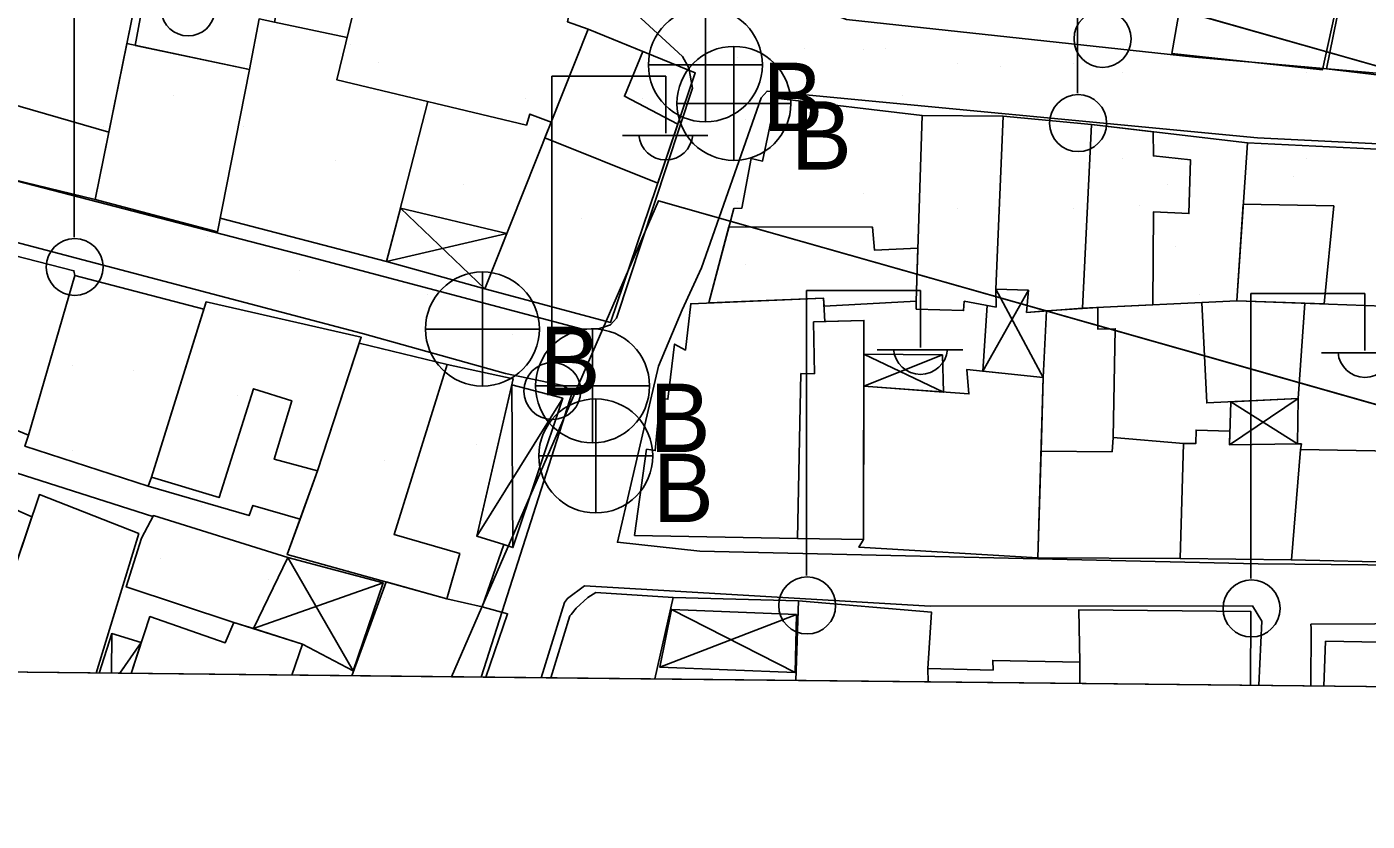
# Model space of a CAD drawing. Extents: x 417997 to 421451, y 4451742 to 4455216.
# Drawn here: x 420372.1 to 420454.4, y 4452223.3 to 4452272.1 of the extents above; entities that cross this region are included whole.
import ezdxf

# ---------------------------------------------------------------- set-up
doc = ezdxf.new("R2010")
doc.units = 0
for name, color, linetype in [('ADA', 7, 'Continuous'), ('B_Mesken', 7, 'Continuous'), ('B_Sundurma', 7, 'Continuous'), ('B_Teras', 7, 'Continuous'), ('Default', 7, 'Continuous'), ('PAFTALAMA', 7, 'Continuous'), ('PL_AYA_PARK_DINLENME', 7, 'Continuous'), ('PL_TİCK', 7, 'Continuous'), ('S_Cad_Sok_Lambasi', 7, 'Continuous'), ('S_Elektrik_Diregi', 7, 'Continuous'), ('S_Rogar_Kapagi_Buski', 7, 'Continuous'), ('Sinir_Duvar_tek_tarafa_ait', 7, 'Continuous'), ('Sinir_Tel_bir_taraf', 7, 'Continuous'), ('TR_PARKALANI', 7, 'Continuous'), ('TR_TİCK', 7, 'Continuous'), ('Y_Lejant', 7, 'Continuous'), ('Yol_Sose', 7, 'Continuous')]:
    doc.layers.add(name, color=color, linetype=linetype)

# ---------------------------------------------------------------- blocks, each defined once
blk = doc.blocks.new('POINT_DISPLAY')
at = {"layer": 'Default'}
blk.add_line((0, 0), (0, 0), dxfattribs=at)

msp = doc.modelspace()

# ---------------------------------------------------------------- linework, layer by layer
at = {"layer": 'ADA'}
for p, q in [((420570.364, 4452236.914), (420418.965, 4452279.889)), ((420570.364, 4452236.914), (420418.965, 4452279.889)), ((420410.917, 4452261.384), (420398.206, 4452232.159)), ((420410.917, 4452261.384), (420398.206, 4452232.159)), ((420410.917, 4452261.384), (420518.342, 4452230.89)), ((420410.917, 4452261.384), (420518.342, 4452230.89))]:
    msp.add_line(p, q, dxfattribs=at)
at = {"layer": 'B_Mesken'}
for points in [[(420380.42, 4452280.224), (420379.417, 4452274.486), (420378.764, 4452270.927), (420385.778, 4452269.443), (420386.372, 4452272.556), (420387.329, 4452272.362), (420388.597, 4452279.032)], [(420388.672, 4452279.429), (420387.329, 4452272.362), (420391.792, 4452271.417), (420393.166, 4452277.084), (420393.9, 4452276.925), (420394.221, 4452278.295)], [(420443.8, 4452278.173), (420450.232, 4452277.277), (420450.53, 4452278.357), (420453.503, 4452277.655), (420451.704, 4452269.433), (420442.449, 4452270.419)], [(420451.948, 4452269.494), (420452.788, 4452273.602), (420453.009, 4452273.627), (420453.971, 4452278.602), (420463.834, 4452277.345), (420463.649, 4452275.378), (420462.562, 4452268.211)], [(420405.706, 4452274.364), (420405.321, 4452272.377), (420406.583, 4452271.915), (420404.314, 4452266.22), (420403.011, 4452266.705), (420402.8, 4452266.033), (420391.158, 4452268.806), (420393.166, 4452277.084)], [(420372.053, 4452276.247), (420375.446, 4452275.784), (420375.411, 4452275.395), (420378.999, 4452274.657), (420376.298, 4452261.474), (420369.131, 4452263.196)], [(420406.583, 4452271.915), (420400.236, 4452255.987), (420407.961, 4452253.906), (420413.17, 4452269.239)], [(420378.257, 4452271.035), (420385.778, 4452269.443), (420383.816, 4452259.475), (420376.298, 4452261.474)], [(420418.12, 4452267.683), (420417.309, 4452263.825), (420416.61, 4452263.981), (420416.023, 4452260.927), (420415.53, 4452260.903), (420414.002, 4452255.112), (420421.052, 4452255.404), (420421.078, 4452254.914), (420426.736, 4452255.223), (420427.106, 4452266.623)], [(420431.625, 4452255.95), (420431.648, 4452254.859), (420429.694, 4452255.214), (420429.65, 4452254.639), (420426.745, 4452254.733), (420426.736, 4452255.223), (420427.106, 4452266.623), (420432.073, 4452266.577)], [(420437.507, 4452266.062), (420432.073, 4452266.577), (420431.625, 4452255.95), (420433.633, 4452255.891), (420433.517, 4452254.528), (420436.949, 4452254.787)], [(420447.082, 4452264.934), (420437.507, 4452266.062), (420436.949, 4452254.787), (420446.435, 4452255.243)], [(420457.173, 4452264.447), (420456.573, 4452254.883), (420446.435, 4452255.243), (420447.082, 4452264.934)], [(420372.211, 4452247.003), (420369.314, 4452248.188), (420368.415, 4452245.652), (420363.82, 4452247.111), (420367.565, 4452258.994), (420375.003, 4452257.094), (420375.054, 4452256.788)], [(420375.054, 4452256.788), (420382.979, 4452254.722), (420379.763, 4452244.415), (420379.56, 4452243.861), (420371.989, 4452246.315), (420372.211, 4452247.003)], [(420421.052, 4452255.404), (420421.128, 4452253.974), (420423.524, 4452254.045), (420423.502, 4452240.579), (420419.442, 4452240.655), (420409.44, 4452240.839), (420410.176, 4452246.132), (420410.708, 4452246.047), (420411.023, 4452249.262), (420411.491, 4452249.201), (420411.898, 4452252.583), (420412.568, 4452252.215), (420412.891, 4452255.066)], [(420379.56, 4452243.861), (420385.764, 4452242.053), (420385.998, 4452242.68), (420388.89, 4452241.828), (420389.962, 4452244.813), (420392.53, 4452252.647), (420392.648, 4452253.007), (420383.121, 4452255.178), (420382.979, 4452254.722), (420379.763, 4452244.415)], [(420437.9, 4452254.832), (420437.892, 4452253.508), (420438.963, 4452253.529), (420438.845, 4452246.853), (420438.769, 4452245.98), (420434.407, 4452246.002), (420434.545, 4452250.538), (420434.744, 4452254.62)], [(420444.29, 4452255.14), (420444.589, 4452248.977), (420450.199, 4452249.246), (420450.612, 4452255.094), (420446.435, 4452255.243)], [(420420.441, 4452253.954), (420423.524, 4452254.045), (420423.502, 4452240.579), (420419.442, 4452240.655), (420419.657, 4452250.779), (420420.49, 4452250.767)], [(420397.935, 4452251.327), (420401.985, 4452250.447), (420399.752, 4452240.8), (420401.415, 4452240.28), (420400.07, 4452236.46), (420397.906, 4452236.953), (420388.111, 4452239.659), (420388.89, 4452241.828), (420389.962, 4452244.813), (420392.53, 4452252.647)], [(420434.545, 4452250.538), (420434.208, 4452239.457), (420423.218, 4452240.108), (420423.502, 4452240.579), (420423.503, 4452241.296), (420423.516, 4452249.031), (420423.517, 4452249.994), (420429.98, 4452249.523), (420429.844, 4452251.025)], [(420443.151, 4452246.489), (420443.916, 4452246.473), (420443.934, 4452247.311), (420446.016, 4452247.249), (420445.988, 4452246.402), (420450.153, 4452246.46), (420450.404, 4452246.454), (420450.348, 4452246.108), (420449.791, 4452239.336), (420442.946, 4452239.429)], [(420443.151, 4452246.489), (420438.845, 4452246.853), (420438.769, 4452245.98), (420434.407, 4452246.002), (420434.208, 4452239.457), (420442.946, 4452239.429)], [(420457.189, 4452245.99), (420450.348, 4452246.108), (420449.791, 4452239.336), (420456.734, 4452239.172), (420457.167, 4452243.849)], [(420386.039, 4452235.114), (420388.139, 4452239.483), (420379.883, 4452242.054), (420379.151, 4452240.664), (420378.218, 4452237.678), (420384.818, 4452235.501)]]:
    msp.add_lwpolyline(points, close=True, dxfattribs=at)
for points in [[(420369.195, 4452232.465), (420372.418, 4452241.975), (420365.397, 4452245.104), (420361.642, 4452234.884), (420366.843, 4452232.49)], [(420376.375, 4452232.389), (420378.985, 4452240.951), (420372.882, 4452243.344), (420369.195, 4452232.465)], [(420400.314, 4452232.136), (420401.641, 4452236.032), (420400.07, 4452236.46), (420397.906, 4452236.953), (420394.175, 4452237.984), (420392.078, 4452232.223)], [(420410.689, 4452232.027), (420411.807, 4452237.02), (420407.06, 4452237.338), (420406.579, 4452237.037), (420405.849, 4452236.363), (420405.537, 4452235.991), (420405.469, 4452235.909), (420404.303, 4452232.094)], [(420427.47, 4452231.849), (420427.454, 4452232.662), (420427.672, 4452236.13), (420419.503, 4452236.819), (420419.347, 4452231.935)], [(420378.52, 4452232.366), (420379.667, 4452235.851), (420384.297, 4452234.247), (420384.818, 4452235.501), (420389.047, 4452234.161), (420388.379, 4452232.262)], [(420436.791, 4452231.751), (420436.799, 4452233.05), (420436.721, 4452236.267), (420447.291, 4452236.173), (420447.271, 4452231.64)], [(420451.784, 4452231.592), (420451.884, 4452234.338), (420459.725, 4452234.211), (420459.699, 4452231.509)], [(420427.47, 4452231.849), (420427.454, 4452232.662), (420431.462, 4452232.566), (420431.443, 4452233.164), (420436.799, 4452233.05), (420436.791, 4452231.751)]]:
    msp.add_lwpolyline(points, dxfattribs=at)
at = {"layer": 'B_Sundurma'}
for p, q in [((420395.064, 4452260.926), (420400.236, 4452255.987)), ((420394.195, 4452257.653), (420401.588, 4452259.378)), ((420430.828, 4452250.923), (420433.633, 4452255.891)), ((420434.545, 4452250.538), (420431.625, 4452255.95)), ((420428.357, 4452251.92), (420423.517, 4452249.994)), ((420423.52, 4452251.978), (420428.421, 4452249.637)), ((420401.9, 4452250.077), (420401.966, 4452240.096)), ((420405.032, 4452249.259), (420399.752, 4452240.8)), ((420445.988, 4452246.402), (420450.199, 4452249.246)), ((420446.074, 4452249.049), (420450.153, 4452246.46)), ((420392.158, 4452232.535), (420388.139, 4452239.483)), ((420386.039, 4452235.114), (420393.996, 4452237.933)), ((420410.985, 4452232.751), (420419.387, 4452235.983)), ((420411.719, 4452236.299), (420419.314, 4452232.428)), ((420377.322, 4452234.813), (420377.317, 4452232.379)), ((420379.142, 4452234.256), (420377.822, 4452232.374))]:
    msp.add_line(p, q, dxfattribs=at)
for points in [[(420395.064, 4452260.926), (420394.195, 4452257.653), (420400.236, 4452255.987), (420401.588, 4452259.378)], [(420431.098, 4452254.959), (420430.828, 4452250.923), (420434.545, 4452250.538), (420434.744, 4452254.62), (420433.517, 4452254.528), (420433.633, 4452255.891), (420431.625, 4452255.95), (420431.648, 4452254.859)], [(420428.357, 4452251.92), (420423.52, 4452251.978), (420423.517, 4452249.994), (420428.421, 4452249.637)], [(420401.9, 4452250.077), (420405.032, 4452249.259), (420401.966, 4452240.096), (420401.415, 4452240.28), (420399.752, 4452240.8)], [(420446.074, 4452249.049), (420445.988, 4452246.402), (420450.153, 4452246.46), (420450.199, 4452249.246)], [(420392.158, 4452232.535), (420389.047, 4452234.161), (420386.039, 4452235.114), (420388.139, 4452239.483), (420393.996, 4452237.933)], [(420411.719, 4452236.299), (420419.387, 4452235.983), (420419.314, 4452232.428), (420410.985, 4452232.751)]]:
    msp.add_lwpolyline(points, close=True, dxfattribs=at)
msp.add_lwpolyline([(420378.52, 4452232.366), (420379.142, 4452234.256), (420377.322, 4452234.813), (420376.563, 4452232.387)], dxfattribs=at)
at = {"layer": 'B_Teras'}
for points in [[(420370.121, 4452267.62), (420377.144, 4452265.601), (420378.999, 4452274.657), (420375.411, 4452275.395), (420375.094, 4452274.075), (420371.731, 4452274.809)], [(420412.097, 4452266.081), (420408.821, 4452267.799), (420409.949, 4452270.548), (420406.583, 4452271.915), (420404.314, 4452266.22), (420403.924, 4452265.241), (420410.873, 4452262.476)], [(420441.3, 4452265.615), (420441.314, 4452264.144), (420443.593, 4452263.89), (420443.491, 4452260.603), (420441.323, 4452260.713), (420441.269, 4452254.994), (420436.949, 4452254.787), (420437.507, 4452266.062)], [(420446.831, 4452261.175), (420452.386, 4452261.071), (420451.806, 4452255.052), (420446.435, 4452255.243)], [(420426.842, 4452258.486), (420424.173, 4452258.358), (420424.063, 4452259.764), (420415.232, 4452259.776), (420414.002, 4452255.112), (420421.052, 4452255.404), (420421.078, 4452254.914), (420426.736, 4452255.223)], [(420383.121, 4452255.178), (420379.763, 4452244.415), (420383.921, 4452243.166), (420386.032, 4452249.845), (420388.38, 4452249.104), (420387.304, 4452245.516), (420389.962, 4452244.813), (420392.648, 4452253.007)], [(420392.53, 4452252.647), (420397.935, 4452251.327), (420394.672, 4452240.899), (420398.7, 4452239.726), (420397.906, 4452236.953), (420388.111, 4452239.659), (420389.962, 4452244.813)]]:
    msp.add_lwpolyline(points, close=True, dxfattribs=at)
at = {"layer": 'PAFTALAMA'}
msp.add_line((419108.72, 4452245.779), (421237.47, 4452223.295), dxfattribs=at)
msp.add_line((419108.72, 4452245.779), (421237.47, 4452223.295), dxfattribs=at)
at = {"layer": 'PL_AYA_PARK_DINLENME'}
for p, q in [((420570.364, 4452236.914), (420443.232, 4452273.001)), ((420570.364, 4452236.914), (420443.232, 4452273.001)), ((420398.206, 4452232.159), (420410.917, 4452261.384)), ((420398.206, 4452232.159), (420410.917, 4452261.384)), ((420410.917, 4452261.384), (420518.342, 4452230.89)), ((420410.917, 4452261.384), (420518.342, 4452230.89)), ((420368.883, 4452232.469), (420398.206, 4452232.159)), ((420368.883, 4452232.469), (420398.206, 4452232.159))]:
    msp.add_line(p, q, dxfattribs=at)
at = {"layer": 'PL_TİCK'}
msp.add_line((420398.206, 4452232.159), (420518.342, 4452230.89), dxfattribs=at)
msp.add_line((420398.206, 4452232.159), (420518.342, 4452230.89), dxfattribs=at)
for points in [[(420443.232, 4452273.001), (420570.364, 4452236.914), (420570.678, 4452246.176), (420571.879, 4452281.558), (420571.951, 4452284.66), (420571.957, 4452287.937), (420571.861, 4452292.826), (420571.554, 4452297.755), (420571.28, 4452301.021), (420570.937, 4452304.279), (420570.524, 4452307.53), (420568.875, 4452317.19), (420567.866, 4452321.778), (420566.714, 4452326.349), (420566.702, 4452326.394), (420565.423, 4452330.879), (420563.991, 4452335.366), (420562.516, 4452339.545), (420556.044, 4452342.862), (420474.418, 4452325.673), (420466.029, 4452325.417), (420443.232, 4452273.001)], [(420443.232, 4452273.001), (420570.364, 4452236.914), (420570.678, 4452246.176), (420571.879, 4452281.558), (420571.951, 4452284.66), (420571.957, 4452287.937), (420571.861, 4452292.826), (420571.554, 4452297.755), (420571.28, 4452301.021), (420570.937, 4452304.279), (420570.524, 4452307.53), (420568.875, 4452317.19), (420567.866, 4452321.778), (420566.714, 4452326.349), (420566.702, 4452326.394), (420565.423, 4452330.879), (420563.991, 4452335.366), (420562.516, 4452339.545), (420556.044, 4452342.862), (420474.418, 4452325.673), (420466.029, 4452325.417), (420443.232, 4452273.001)], [(420518.342, 4452230.89), (420410.917, 4452261.384), (420398.206, 4452232.159)], [(420518.342, 4452230.89), (420410.917, 4452261.384), (420398.206, 4452232.159)]]:
    msp.add_lwpolyline(points, dxfattribs=at)
at = {"layer": 'S_Cad_Sok_Lambasi'}
msp.add_circle((420438.189, 4452271.324), 1.75, dxfattribs=at)
at = {"layer": 'S_Elektrik_Diregi'}
for p, q in [((420436.65, 4452267.986), (420436.65, 4452285.486)), ((420375.015, 4452259.155), (420375.015, 4452276.655)), ((420404.358, 4452251.538), (420404.358, 4452269.039)), ((420404.358, 4452269.039), (420411.358, 4452269.039)), ((420411.358, 4452265.539), (420411.358, 4452269.039)), ((420408.698, 4452265.399), (420413.948, 4452265.399)), ((420420.007, 4452238.374), (420420.007, 4452255.874)), ((420420.007, 4452255.874), (420427.007, 4452255.874)), ((420427.007, 4452252.374), (420427.007, 4452255.874)), ((420447.302, 4452238.19), (420447.302, 4452255.69)), ((420447.302, 4452255.69), (420454.302, 4452255.69)), ((420454.302, 4452252.19), (420454.302, 4452255.69)), ((420424.347, 4452252.234), (420429.597, 4452252.234)), ((420451.642, 4452252.05), (420456.892, 4452252.05))]:
    msp.add_line(p, q, dxfattribs=at)
for centre in [(420436.686, 4452266.151), (420375.051, 4452257.319), (420404.394, 4452249.703), (420420.043, 4452236.539), (420447.338, 4452236.355)]:
    msp.add_circle(centre, 1.75, dxfattribs=at)
for centre in [(420382.015, 4452273.168), (420411.359, 4452265.551), (420427.007, 4452252.387), (420454.303, 4452252.203)]:
    msp.add_arc(centre, 1.658, 184.83843, 355.14641, dxfattribs=at)
at = {"layer": 'S_Rogar_Kapagi_Buski'}
for p, q in [((420413.791, 4452273.232), (420413.791, 4452266.232)), ((420415.54, 4452270.865), (420415.54, 4452263.865)), ((420410.291, 4452269.732), (420417.291, 4452269.732)), ((420412.04, 4452267.365), (420419.04, 4452267.365)), ((420400.099, 4452257.013), (420400.099, 4452250.013)), ((420396.599, 4452253.513), (420403.599, 4452253.513)), ((420406.862, 4452253.522), (420406.862, 4452246.522)), ((420403.361, 4452250.022), (420410.362, 4452250.022)), ((420407.061, 4452249.221), (420407.061, 4452242.221)), ((420403.561, 4452245.721), (420410.561, 4452245.721))]:
    msp.add_line(p, q, dxfattribs=at)
for centre in [(420413.791, 4452269.732), (420415.54, 4452267.365), (420400.099, 4452253.513), (420406.862, 4452250.022), (420407.061, 4452245.721)]:
    msp.add_circle(centre, 3.5, dxfattribs=at)
at = {"layer": 'Sinir_Duvar_tek_tarafa_ait'}
for points in [[(420394.195, 4452257.653), (420383.984, 4452260.328)], [(420368.03, 4452245.775), (420379.857, 4452242.004)], [(420411.807, 4452237.02), (420419.503, 4452236.819)]]:
    msp.add_lwpolyline(points, dxfattribs=at)
at = {"layer": 'Sinir_Tel_bir_taraf'}
msp.add_lwpolyline([(420396.734, 4452267.478), (420394.991, 4452260.651)], dxfattribs=at)
at = {"layer": 'TR_TİCK'}
msp.add_line((420398.206, 4452232.159), (420518.342, 4452230.89), dxfattribs=at)
msp.add_line((420398.206, 4452232.159), (420518.342, 4452230.89), dxfattribs=at)
for points in [[(420443.232, 4452273.001), (420570.364, 4452236.914), (420570.678, 4452246.176), (420571.879, 4452281.558), (420571.951, 4452284.66), (420571.957, 4452287.937), (420571.861, 4452292.826), (420571.554, 4452297.755), (420571.28, 4452301.021), (420570.937, 4452304.279), (420570.524, 4452307.53), (420568.875, 4452317.19), (420567.866, 4452321.778), (420566.714, 4452326.349), (420566.702, 4452326.394), (420565.423, 4452330.879), (420563.991, 4452335.366), (420562.516, 4452339.545), (420556.044, 4452342.862), (420474.418, 4452325.673), (420466.029, 4452325.417), (420443.232, 4452273.001)], [(420443.232, 4452273.001), (420570.364, 4452236.914), (420570.678, 4452246.176), (420571.879, 4452281.558), (420571.951, 4452284.66), (420571.957, 4452287.937), (420571.861, 4452292.826), (420571.554, 4452297.755), (420571.28, 4452301.021), (420570.937, 4452304.279), (420570.524, 4452307.53), (420568.875, 4452317.19), (420567.866, 4452321.778), (420566.714, 4452326.349), (420566.702, 4452326.394), (420565.423, 4452330.879), (420563.991, 4452335.366), (420562.516, 4452339.545), (420556.044, 4452342.862), (420474.418, 4452325.673), (420466.029, 4452325.417), (420443.232, 4452273.001)], [(420518.342, 4452230.89), (420410.917, 4452261.384), (420398.206, 4452232.159)], [(420518.342, 4452230.89), (420410.917, 4452261.384), (420398.206, 4452232.159)]]:
    msp.add_lwpolyline(points, dxfattribs=at)
at = {"layer": 'Y_Lejant'}
msp.add_lwpolyline([(419138.442, 4455021.89), (421266.409, 4454999.402), (421237.471, 4452223.294), (419108.722, 4452245.778)], close=True, dxfattribs=at)
at = {"layer": 'Yol_Sose'}
for points in [[(420318.641, 4452291.447), (420339.465, 4452286.025), (420357.143, 4452281.999), (420359.411, 4452281.699), (420383.422, 4452279.693), (420386.253, 4452279.5), (420388.567, 4452279.229), (420395.558, 4452278.089), (420403.7, 4452276.202), (420405.723, 4452275.464), (420408.321, 4452274.02), (420412.391, 4452270.241), (420412.775, 4452269.538), (420412.999, 4452268.293), (420408.326, 4452254.173), (420407.963, 4452253.768), (420407.294, 4452253.546), (420406.244, 4452253.495), (420389.156, 4452258.024), (420357.622, 4452266.193), (420319.745, 4452276.849), (420288.962, 4452285.616)], [(420289.871, 4452281.414), (420298.141, 4452279.225), (420315.003, 4452274.755), (420335.467, 4452268.896), (420361.068, 4452261.565), (420392.72, 4452253.243), (420401.513, 4452250.789), (420405.033, 4452250.043), (420405.625, 4452249.674), (420400.028, 4452232.139)], [(420423.748, 4452281.55), (420421.479, 4452275.744), (420420.967, 4452273.892), (420420.915, 4452273.538), (420420.982, 4452273.211), (420421.302, 4452272.968), (420422.46, 4452272.514), (420443.866, 4452270.207), (420465.96, 4452268.255), (420494.381, 4452265.517), (420523.4, 4452263.669), (420523.667, 4452263.737), (420523.817, 4452263.822), (420524.028, 4452264.025), (420522.487, 4452272.8)], [(420403.698, 4452232.1), (420405.134, 4452236.721), (420405.317, 4452236.973), (420406.356, 4452237.739), (420427.602, 4452236.492), (420447.395, 4452236.514), (420447.965, 4452235.568), (420447.788, 4452231.635)], [(420450.991, 4452231.601), (420451.009, 4452235.13), (420450.987, 4452235.384), (420478.43, 4452235.526), (420479.703, 4452235.666), (420511.695, 4452235.468), (420539.726, 4452235.238), (420551.098, 4452235.165), (420571.108, 4452234.811), (420571.844, 4452234.179), (420571.937, 4452230.323)]]:
    msp.add_lwpolyline(points, dxfattribs=at)
msp.add_lwpolyline([(420413.56, 4452257.26), (420417.218, 4452267.699), (420417.581, 4452268.117), (420447.709, 4452265.249), (420476.651, 4452263.811), (420497.988, 4452261.955), (420520.577, 4452261.116), (420524.982, 4452260.884), (420525.382, 4452260.781), (420527.061, 4452248.054), (420527.982, 4452237.405), (420505.863, 4452237.678), (420472.439, 4452238.86), (420447.75, 4452239.091), (420413.446, 4452239.875), (420408.388, 4452240.422), (420410.906, 4452251.223), (420412.366, 4452254.684)], close=True, dxfattribs=at)

# ---------------------------------------------------------------- block references
at = {"layer": 'TR_PARKALANI', "xscale": 0.1, "yscale": 0.10000000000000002}
for p in [(420391.986, 4452270.96), (420391.986, 4452270.96), (420415.776, 4452270.196), (420415.776, 4452270.196), (420419.883, 4452270.712), (420419.883, 4452270.712), (420423.522, 4452270.68), (420423.522, 4452270.68), (420424.848, 4452270.712), (420424.848, 4452270.712), (420393.732, 4452269.845), (420393.732, 4452269.845), (420429.261, 4452269.806), (420429.261, 4452269.806), (420431.947, 4452269.632), (420431.947, 4452269.632), (420436.406, 4452269.806), (420436.406, 4452269.806), (420439.387, 4452269.239), (420439.387, 4452269.239), (420450.735, 4452269.239), (420450.735, 4452269.239), (420381.143, 4452267.849), (420381.143, 4452267.849), (420402.767, 4452267.661), (420402.767, 4452267.661), (420409.912, 4452267.661), (420409.912, 4452267.661), (420420.947, 4452267.821), (420420.947, 4452267.821), (420425.912, 4452267.821), (420425.912, 4452267.821), (420396.605, 4452266.38), (420396.605, 4452266.38), (420416.278, 4452266.35), (420416.278, 4452266.35), (420376.818, 4452265.969), (420376.818, 4452265.969), (420385.414, 4452265.954), (420385.414, 4452265.954), (420391.055, 4452263.886), (420391.055, 4452263.886), (420439.387, 4452263.974), (420439.387, 4452263.974), (420450.735, 4452263.974), (420450.735, 4452263.974), (420449.942, 4452262.878), (420449.942, 4452262.878), (420398.953, 4452262.382), (420398.953, 4452262.382), (420442.196, 4452262.395), (420442.196, 4452262.395), (420415.776, 4452261.331), (420415.776, 4452261.331), (420423.522, 4452261.814), (420423.522, 4452261.814), (420440.451, 4452261.083), (420440.451, 4452261.083), (420451.799, 4452261.083), (420451.799, 4452261.083), (420406.152, 4452260.328), (420406.152, 4452260.328), (420429.261, 4452260.94), (420429.261, 4452260.94), (420431.947, 4452260.767), (420431.947, 4452260.767), (420436.406, 4452260.94), (420436.406, 4452260.94), (420383.212, 4452259.2), (420383.212, 4452259.2), (420442.697, 4452258.548), (420442.697, 4452258.548), (420388.853, 4452257.131), (420388.853, 4452257.131), (420416.278, 4452257.484), (420416.278, 4452257.484), (420451.892, 4452256.14), (420451.892, 4452256.14), (420396.75, 4452255.627), (420396.75, 4452255.627), (420444.146, 4452255.657), (420444.146, 4452255.657), (420401.961, 4452253.168), (420401.961, 4452253.168), (420374.938, 4452251.302), (420374.938, 4452251.302), (420444.647, 4452251.81), (420444.647, 4452251.81), (420378.691, 4452250.965), (420378.691, 4452250.965), (420385.038, 4452249.407), (420385.038, 4452249.407), (420399.759, 4452246.413), (420399.759, 4452246.413), (420374.938, 4452246.037), (420374.938, 4452246.037), (420394.064, 4452245.459), (420394.064, 4452245.459), (420389.175, 4452244.894), (420389.175, 4452244.894), (420374.411, 4452243.7), (420374.411, 4452243.7), (420382.835, 4452242.653), (420382.835, 4452242.653), (420380.337, 4452239.441), (420380.337, 4452239.441), (420386.972, 4452238.14), (420386.972, 4452238.14), (420391.861, 4452238.704), (420391.861, 4452238.704), (420394.064, 4452236.997), (420394.064, 4452236.997), (420378.135, 4452232.687), (420378.135, 4452232.687)]:
    msp.add_blockref('POINT_DISPLAY', p, dxfattribs=at)

# ---------------------------------------------------------------- texts
at = {"layer": 'S_Rogar_Kapagi_Buski'}
for p in [(420417.291, 4452265.668), (420419.04, 4452263.301), (420403.599, 4452249.448), (420410.362, 4452245.958), (420410.561, 4452241.657)]:
    msp.add_text('B', height=4.2, dxfattribs=at).set_placement(p)

doc.saveas('drawing.dxf')
